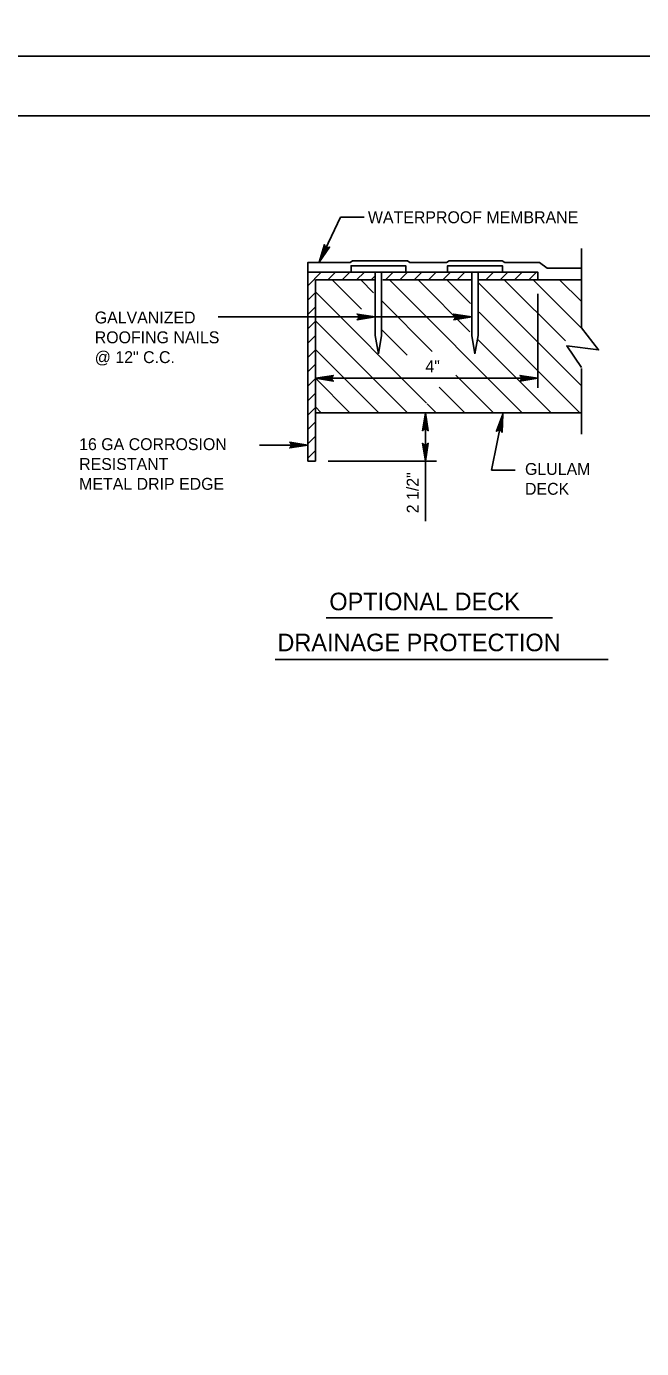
# Model space of a CAD drawing. Extents: x 638268 to 640277, y 295465 to 298435.
# Drawn here: x 638794.8 to 638949.9, y 296327.6 to 296661 of the extents above; entities that cross this region are included whole.
import ezdxf

# ---------------------------------------------------------------- set-up
doc = ezdxf.new("R2010")
doc.units = 0
for name, color, linetype in [('1', 7, 'Continuous'), ('2', 7, 'Continuous'), ('3', 7, 'Continuous'), ('4', 7, 'Continuous'), ('PLT-BNDY', 7, 'Continuous')]:
    doc.layers.add(name, color=color, linetype=linetype)

msp = doc.modelspace()

# ---------------------------------------------------------------- linework, layer by layer
at = {"layer": '1'}
for p, q in [((638874, 296612.89), (638868.63, 296601.56)), ((638934.73, 296604.94), (638934.73, 296584.99)), ((638923.76, 296598.99), (638865.71, 296598.99)), ((638865.71, 296598.99), (638865.71, 296551.34)), ((638865.71, 296595.57), (638869.14, 296598.99)), ((638870.82, 296597.05), (638872.76, 296598.99)), ((638874.44, 296597.05), (638876.38, 296598.99)), ((638878.06, 296597.05), (638880, 296598.99)), ((638882.73, 296598.99), (638882.73, 296583.05)), ((638884.35, 296598.99), (638884.35, 296583.05)), ((638885.3, 296597.05), (638887.24, 296598.99)), ((638888.92, 296597.05), (638890.86, 296598.99)), ((638892.54, 296597.05), (638894.48, 296598.99)), ((638896.16, 296597.05), (638898.1, 296598.99)), ((638899.78, 296597.05), (638901.72, 296598.99)), ((638903.4, 296597.05), (638905.34, 296598.99)), ((638907.09, 296598.99), (638907.09, 296583.05)), ((638908.71, 296598.99), (638908.71, 296583.05)), ((638910.64, 296597.05), (638912.58, 296598.99)), ((638914.26, 296597.05), (638916.2, 296598.99)), ((638917.88, 296597.05), (638919.82, 296598.99)), ((638921.5, 296597.05), (638923.44, 296598.99)), ((638923.76, 296597.05), (638923.76, 296598.99)), ((638867.65, 296551.34), (638867.65, 296597.05)), ((638867.65, 296597.05), (638882.58, 296597.05)), ((638879.26, 296589.64), (638871.85, 296597.05)), ((638882.35, 296593.79), (638879.09, 296597.05)), ((638881.68, 296597.05), (638882.54, 296597.92)), ((638884.65, 296597.05), (638906.87, 296597.05)), ((638919.83, 296563.56), (638886.33, 296597.05)), ((638906.64, 296583.99), (638893.57, 296597.05)), ((638906.76, 296591.11), (638900.81, 296597.05)), ((638908.77, 296597.05), (638923.76, 296597.05)), ((638934.73, 296570.37), (638908.89, 296596.21)), ((638930.68, 296581.67), (638915.29, 296597.05)), ((638934.73, 296584.86), (638922.53, 296597.05)), ((638923.76, 296597.05), (638934.73, 296597.05)), ((638934.73, 296591.57), (638929.25, 296597.05)), ((638865.71, 296591.95), (638867.65, 296593.89)), ((638895.71, 296565.95), (638867.65, 296594.01)), ((638923.76, 296569.82), (638923.76, 296593.51)), ((638865.71, 296588.33), (638867.65, 296590.27)), ((638897.14, 296579), (638884.39, 296591.75)), ((638934.31, 296563.56), (638908.94, 296588.93)), ((638865.71, 296584.71), (638867.65, 296586.65)), ((638890.86, 296563.56), (638867.65, 296586.77)), ((638865.71, 296581.09), (638867.65, 296583.03)), ((638882.73, 296583.05), (638883.54, 296578.43)), ((638884.35, 296583.05), (638883.54, 296578.43)), ((638890.78, 296578.12), (638884.5, 296584.41)), ((638907.09, 296583.05), (638907.9, 296578.43)), ((638908.71, 296583.05), (638907.9, 296578.43)), ((638865.71, 296577.47), (638867.65, 296579.41)), ((638883.62, 296563.56), (638867.65, 296579.53)), ((638927.07, 296563.56), (638908.62, 296582)), ((638865.71, 296573.85), (638867.65, 296575.78)), ((638876.38, 296563.56), (638867.65, 296572.29)), ((638912.59, 296563.56), (638903.1, 296573.04)), ((638934.73, 296574.74), (638934.73, 296558.14)), ((638865.71, 296570.23), (638867.65, 296572.16)), ((638905.35, 296563.56), (638898.87, 296570.04)), ((638865.71, 296566.61), (638867.65, 296568.54)), ((638898.1, 296563.56), (638895.86, 296565.8)), ((638865.71, 296562.99), (638867.65, 296564.92)), ((638869.14, 296563.56), (638867.65, 296565.05)), ((638895.4, 296536.22), (638895.4, 296563.56)), ((638912.03, 296549.09), (638914.95, 296563.22)), ((638865.71, 296559.37), (638867.65, 296561.3)), ((638865.71, 296555.74), (638867.65, 296557.68)), ((638865.71, 296552.12), (638867.65, 296554.06)), ((638867.65, 296551.34), (638865.71, 296551.34))]:
    msp.add_line(p, q, dxfattribs=at)
for points in [[(638870.97, 296605.23), (638870.62, 296605.22), (638868.63, 296601.56), (638870.97, 296605.23), (638871.23, 296605.35), (638868.63, 296601.56), (638870.22, 296605.4), (638870.01, 296605.67), (638868.63, 296601.56), (638869.92, 296605.97), (638870.01, 296605.67)], [(638878.41, 296588.27), (638878.57, 296587.95), (638882.73, 296587.73), (638878.41, 296588.27), (638878.19, 296588.46), (638882.73, 296587.73), (638878.58, 296587.52), (638878.43, 296587.21), (638882.73, 296587.73), (638878.19, 296587.01), (638878.43, 296587.21)], [(638902.77, 296588.27), (638902.93, 296587.95), (638907.09, 296587.73), (638902.77, 296588.27), (638902.55, 296588.46), (638907.09, 296587.73), (638902.94, 296587.52), (638902.79, 296587.21), (638907.09, 296587.73), (638902.55, 296587.01), (638902.79, 296587.21)], [(638934.76, 296574.98), (638931.02, 296580.42), (638939.07, 296579.4), (638934.73, 296584.99)], [(638871.97, 296571.72), (638871.8, 296572.03), (638867.65, 296572.26), (638871.97, 296571.72), (638872.19, 296571.53), (638867.65, 296572.26), (638871.8, 296572.46), (638871.95, 296572.77), (638867.65, 296572.26), (638872.19, 296572.98), (638871.95, 296572.77)], [(638919.44, 296572.8), (638919.6, 296572.49), (638923.76, 296572.26), (638919.44, 296572.8), (638919.22, 296572.99), (638923.76, 296572.26), (638919.61, 296572.05), (638919.46, 296571.74), (638923.76, 296572.26), (638919.22, 296571.54), (638919.46, 296571.74)], [(638894.86, 296559.24), (638895.17, 296559.4), (638895.4, 296563.56), (638894.86, 296559.24), (638894.67, 296559.02), (638895.4, 296563.56), (638895.6, 296559.41), (638895.91, 296559.26), (638895.4, 296563.56), (638896.12, 296559.02), (638895.91, 296559.26)], [(638913.55, 296559.1), (638913.89, 296559.2), (638914.95, 296563.22), (638913.55, 296559.1), (638913.32, 296558.92), (638914.95, 296563.22), (638914.31, 296559.11), (638914.58, 296558.9), (638914.95, 296563.22), (638914.74, 296558.63), (638914.58, 296558.9)], [(638861.4, 296555.95), (638861.56, 296555.63), (638865.71, 296555.39), (638861.4, 296555.95), (638861.18, 296556.14), (638865.71, 296555.39), (638861.56, 296555.2), (638861.41, 296554.89), (638865.71, 296555.39), (638861.18, 296554.69), (638861.41, 296554.89)], [(638895.94, 296555.66), (638895.63, 296555.5), (638895.4, 296551.34), (638895.94, 296555.66), (638896.13, 296555.88), (638895.4, 296551.34), (638895.19, 296555.49), (638894.88, 296555.65), (638895.4, 296551.34), (638894.68, 296555.88), (638894.88, 296555.65)]]:
    msp.add_lwpolyline(points, dxfattribs=at)
msp.add_lwpolyline([(638865.71, 296598.99), (638876.64, 296598.99), (638876.64, 296600.62), (638890.44, 296600.62), (638890.44, 296598.99), (638901, 296598.99), (638901, 296600.62), (638914.8, 296600.62), (638914.8, 296598.99), (638923.76, 296598.99), (638923.76, 296597.05), (638934.73, 296597.05), (638934.73, 296600.01), (638926.1, 296600.01), (638924.15, 296601.43), (638915.41, 296601.43), (638914.78, 296601.89), (638901.38, 296601.89), (638900.75, 296601.43), (638891.48, 296601.43), (638890.85, 296601.89), (638877.03, 296601.89), (638876.4, 296601.43), (638865.71, 296601.43)], close=True, dxfattribs=at)
at = {"layer": '2'}
for p, q in [((638475.46, 296638.46), (639261.46, 296638.46)), ((638870.38, 296511.82), (638927.44, 296511.82)), ((638857.49, 296501.35), (638941.46, 296501.35))]:
    msp.add_line(p, q, dxfattribs=at)
at = {"layer": '3'}
for p, q in [((638874, 296612.89), (638879.99, 296612.89)), ((638876.64, 296600.62), (638890.44, 296600.62)), ((638876.64, 296598.99), (638876.64, 296600.62)), ((638890.44, 296598.99), (638890.44, 296600.62)), ((638901, 296600.62), (638914.8, 296600.62)), ((638901, 296598.99), (638901, 296600.62)), ((638914.8, 296598.99), (638914.8, 296600.62)), ((638843.15, 296587.73), (638907.09, 296587.73)), ((638867.65, 296572.26), (638923.76, 296572.26)), ((638867.65, 296563.56), (638934.73, 296563.56)), ((638853.6, 296555.39), (638865.71, 296555.39)), ((638870.85, 296551.34), (638898.19, 296551.34)), ((638912.03, 296549.09), (638918.01, 296549.09))]:
    msp.add_line(p, q, dxfattribs=at)
at = {"layer": 'PLT-BNDY'}
for points in [[(638435.46, 297247.46), (639276.46, 297247.46), (639276.46, 296653.46), (638435.46, 296653.46)], [(638435.46, 296653.46), (639276.46, 296653.46), (639276.46, 296059.46), (638435.46, 296059.46)]]:
    msp.add_lwpolyline(points, close=True, dxfattribs=at)

# ---------------------------------------------------------------- texts
at = {"layer": '4'}
for s, height, p in [('WATERPROOF MEMBRANE', 3, (638880.9, 296611.35)), ('GALVANIZED', 3, (638812.02, 296586.08)), ('ROOFING NAILS', 3, (638812.02, 296581.08)), ('@ 12" C.C.', 3, (638812.02, 296576.08)), ('4"', 3, (638895.39, 296573.76)), ('16 GA CORROSION', 3, (638808.09, 296554.14)), ('RESISTANT', 3, (638808.09, 296549.14)), ('GLULAM', 3, (638920.51, 296547.89)), ('METAL DRIP EDGE', 3, (638808.09, 296544.14)), ('DECK', 3, (638920.51, 296542.89)), ('OPTIONAL DECK', 4.4292, (638871.17, 296513.77)), ('DRAINAGE PROTECTION', 4.4292, (638858.08, 296503.44))]:
    msp.add_text(s, height=height, dxfattribs=at).set_placement(p)
msp.add_text('2 1/2"', height=3, rotation=90, dxfattribs=at).set_placement((638893.69, 296538.22))

doc.saveas('drawing.dxf')
